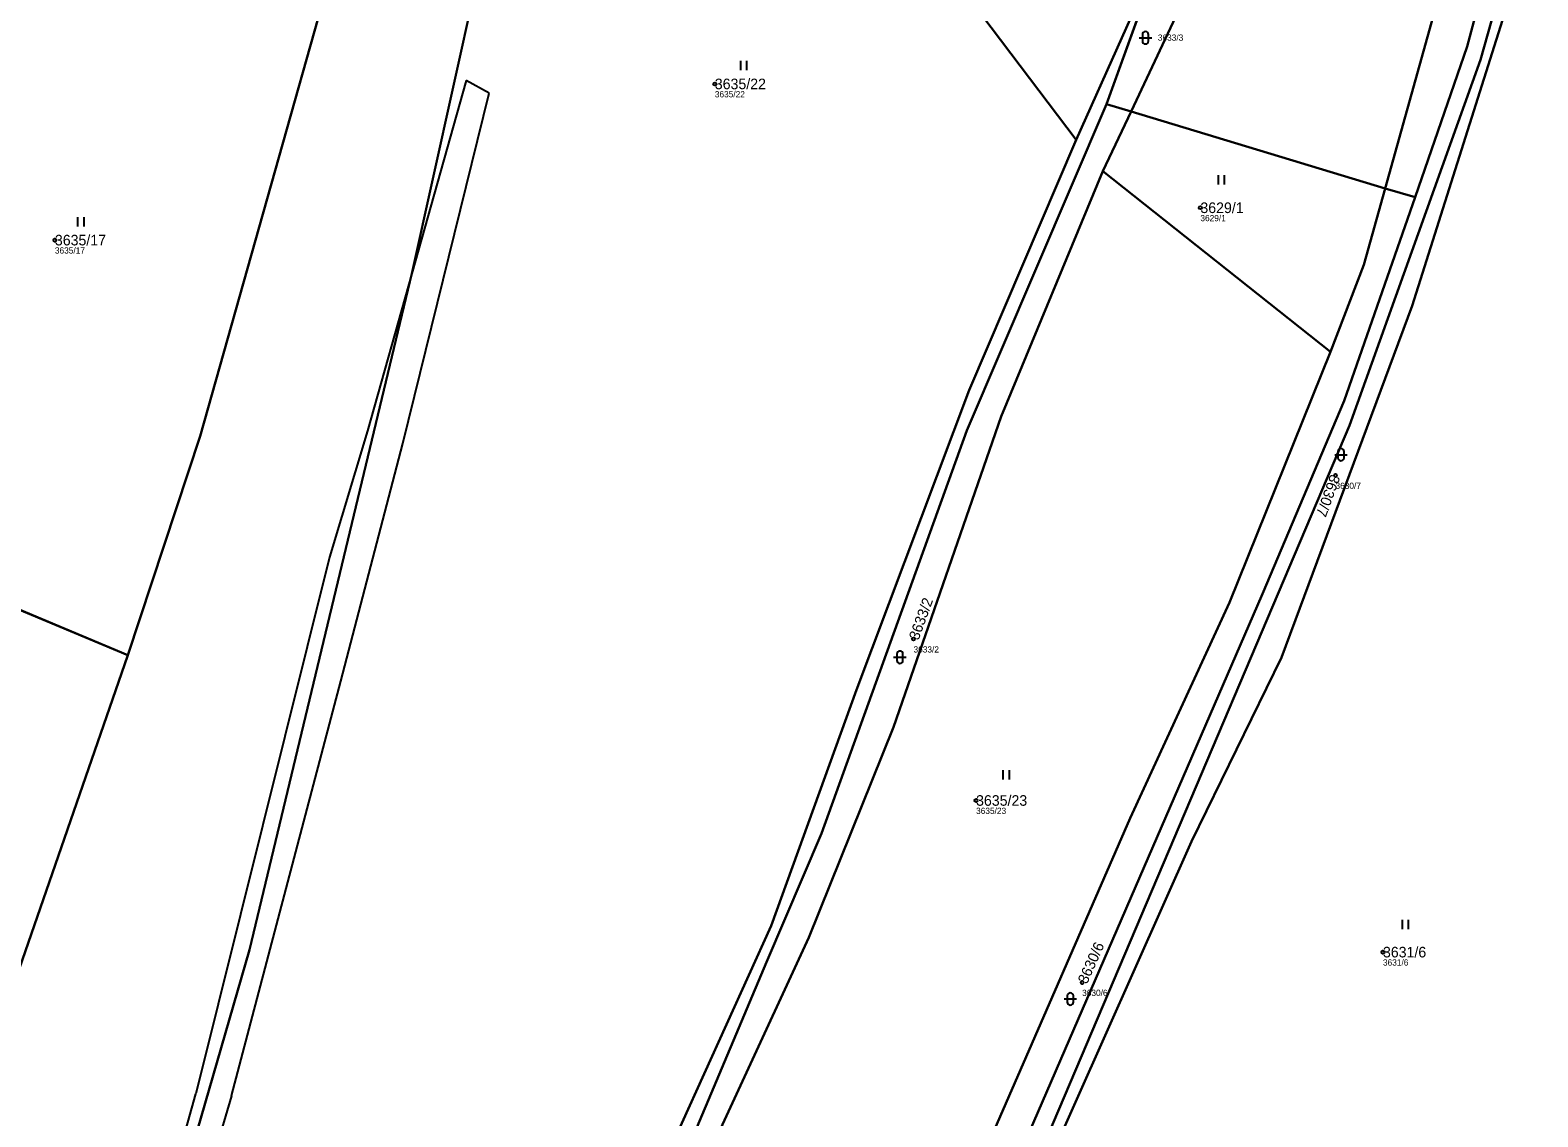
# Model space of a CAD drawing. Extents: x -761174 to -757114, y -1063806 to -1059397.
# Drawn here: x -759767.9 to -759525.6, y -1061923.7 to -1061749.1 of the extents above; entities that cross this region are included whole.
import ezdxf

# ---------------------------------------------------------------- set-up
doc = ezdxf.new("R2010")
doc.units = 0
for name, color, linetype in [('Definiční body', 7, 'Continuous'), ('Hranice parcel', 7, 'Continuous'), ('Parcelní čísla', 7, 'Continuous'), ('Polygon parcely', 7, 'Continuous'), ('Vnitřní kresba', 7, 'Continuous'), ('Značky kultur', 7, 'Continuous')]:
    doc.layers.add(name, color=color, linetype=linetype)

msp = doc.modelspace()

# ---------------------------------------------------------------- linework, layer by layer
at = {"layer": 'Definiční body'}
for centre in [(-759657.88, -1061757.71), (-759579.82, -1061777.61), (-759763.97, -1061782.81), (-759558.1, -1061820.63), (-759625.94, -1061846.92), (-759615.88, -1061872.86), (-759550.47, -1061897.23), (-759598.83, -1061902.11)]:
    msp.add_circle(centre, 0.25, dxfattribs=at)
at = {"layer": 'Hranice parcel'}
for p, q in [((-759599.79, -1061766.71), (-759585.1, -1061733.84)), ((-759594.92, -1061760.95), (-759585.1, -1061733.84)), ((-759579.6, -1061737.93), (-759590.97, -1061762.14)), ((-759590.97, -1061762.14), (-759594.92, -1061760.95)), ((-759590.97, -1061762.14), (-759595.48, -1061771.75)), ((-759550.13, -1061774.5), (-759590.97, -1061762.14)), ((-759595.48, -1061771.75), (-759558.92, -1061800.74)), ((-759545.3, -1061775.92), (-759550.13, -1061774.5)), ((-759752.25, -1061849.49), (-759819.12, -1061821.56))]:
    msp.add_line(p, q, dxfattribs=at)
for points in [[(-759455.38, -1061462.29), (-759460.4, -1061489.1), (-759474.6, -1061543.31), (-759490.86, -1061590.85), (-759506.26, -1061626.53), (-759515.86, -1061658.6), (-759524.37, -1061704.65), (-759536.94, -1061751.67), (-759545.3, -1061775.92)], [(-759550.13, -1061774.5), (-759535.88, -1061723.43), (-759520.35, -1061664.2), (-759506.7, -1061615.17), (-759481.19, -1061553.36), (-759467.98, -1061505.33), (-759462.62, -1061464.56)], [(-759631.6, -1061990.87), (-759555.83, -1061812.6), (-759534.78, -1061753.82), (-759521.03, -1061704.97), (-759513.69, -1061662.87), (-759504.15, -1061631.11), (-759501.08, -1061624.45)], [(-759631.6, -1061990.87), (-759604.24, -1061931.09), (-759581.25, -1061879.45), (-759566.77, -1061849.9), (-759545.77, -1061793.38), (-759524.98, -1061727.57), (-759511.38, -1061665.28), (-759501.08, -1061624.45)], [(-759700.1, -1061660.89), (-759707.68, -1061686.35), (-759719.09, -1061737.97), (-759740.61, -1061814.34), (-759752.25, -1061849.49)], [(-759754.06, -1061970.78), (-759732.68, -1061896.84), (-759706.59, -1061788.17), (-759693.07, -1061727.25), (-759685.7, -1061688.9), (-759684.24, -1061672.33)], [(-759684.24, -1061672.33), (-759683.26, -1061673.04), (-759645.11, -1061706.77), (-759599.79, -1061766.71)], [(-759687.6, -1061983.6), (-759685.31, -1061983.66), (-759649.55, -1061898.82), (-759640.74, -1061878.15), (-759617.38, -1061813.43), (-759594.92, -1061760.95)], [(-759599.79, -1061766.71), (-759616.97, -1061806.94), (-759635.11, -1061855.1), (-759648.82, -1061893), (-759670.39, -1061940.55), (-759687.6, -1061983.6)], [(-759689.95, -1061989.47), (-759687.02, -1061992.16), (-759665.68, -1061944.54), (-759642.77, -1061894.86), (-759629.14, -1061861.06), (-759611.84, -1061811.14), (-759595.48, -1061771.75)], [(-759558.92, -1061800.74), (-759553.55, -1061786.76), (-759550.13, -1061774.5)], [(-759545.3, -1061775.92), (-759556.69, -1061808.62), (-759569.81, -1061839.63), (-759636.3, -1061992.96), (-759657.95, -1062035.02), (-759667.29, -1062048.77), (-759718.51, -1062136.23), (-759721.74, -1062151.6), (-759723.54, -1062170.11), (-759725.88, -1062177.84), (-759737.74, -1062204.26)], [(-759558.92, -1061800.74), (-759575.13, -1061841.03), (-759591.11, -1061875.72), (-759612.9, -1061925.74), (-759639.46, -1061986.58), (-759648.39, -1062006.27), (-759683.61, -1062069.8), (-759720.86, -1062134.89), (-759726.17, -1062164.23), (-759737.22, -1062196.58)], [(-759815.01, -1061961.88), (-759791, -1061968.43), (-759783.39, -1061940.98), (-759771.66, -1061905.53), (-759752.25, -1061849.49)]]:
    msp.add_lwpolyline(points, dxfattribs=at)
at = {"layer": 'Polygon parcely'}
for points in [[(-759455.38, -1061462.29), (-759462.62, -1061464.56), (-759467.98, -1061505.33), (-759481.19, -1061553.36), (-759506.7, -1061615.17), (-759520.35, -1061664.2), (-759535.88, -1061723.43), (-759550.13, -1061774.5), (-759545.3, -1061775.92), (-759536.94, -1061751.67), (-759524.37, -1061704.65), (-759515.86, -1061658.6), (-759506.26, -1061626.53), (-759490.86, -1061590.85), (-759474.6, -1061543.31), (-759460.4, -1061489.1)], [(-759520.35, -1061664.2), (-759506.7, -1061615.17), (-759481.19, -1061553.36), (-759467.98, -1061505.33), (-759462.62, -1061464.56), (-759514.52, -1061484.54), (-759529.32, -1061487.47), (-759531.3, -1061511.7), (-759539.84, -1061548.4), (-759550.22, -1061602), (-759561.5, -1061639.26), (-759572.37, -1061680.56), (-759581.06, -1061724.63), (-759579.6, -1061737.93), (-759590.97, -1061762.14), (-759550.13, -1061774.5), (-759535.88, -1061723.43)], [(-759501.08, -1061624.45), (-759504.15, -1061631.11), (-759513.69, -1061662.87), (-759521.03, -1061704.97), (-759534.78, -1061753.82), (-759555.83, -1061812.6), (-759631.6, -1061990.87), (-759604.24, -1061931.09), (-759581.25, -1061879.45), (-759566.77, -1061849.9), (-759545.77, -1061793.38), (-759524.98, -1061727.57), (-759511.38, -1061665.28)], [(-759619.83, -1061704.19), (-759615.07, -1061643.74), (-759614.73, -1061642.16), (-759647.59, -1061640.97), (-759679.57, -1061635.24), (-759683.23, -1061659.14), (-759684.24, -1061672.33), (-759683.26, -1061673.04), (-759645.11, -1061706.77), (-759599.79, -1061766.71), (-759585.1, -1061733.84), (-759602.19, -1061719.25), (-759621.54, -1061714.83)], [(-759767.17, -1061736.98), (-759789.12, -1061765.8), (-759819.12, -1061821.56), (-759752.25, -1061849.49), (-759740.61, -1061814.34), (-759719.09, -1061737.97), (-759707.68, -1061686.35), (-759700.1, -1061660.89), (-759718.37, -1061647.71), (-759746.5, -1061745.11)], [(-759599.79, -1061766.71), (-759645.11, -1061706.77), (-759683.26, -1061673.04), (-759684.24, -1061672.33), (-759685.7, -1061688.9), (-759693.07, -1061727.25), (-759706.59, -1061788.17), (-759732.68, -1061896.84), (-759754.06, -1061970.78), (-759750.64, -1061971.41), (-759718.19, -1061977.43), (-759687.6, -1061983.6), (-759670.39, -1061940.55), (-759648.82, -1061893), (-759635.11, -1061855.1), (-759616.97, -1061806.94)], [(-759616.97, -1061806.94), (-759635.11, -1061855.1), (-759648.82, -1061893), (-759670.39, -1061940.55), (-759687.6, -1061983.6), (-759685.31, -1061983.66), (-759649.55, -1061898.82), (-759640.74, -1061878.15), (-759617.38, -1061813.43), (-759594.92, -1061760.95), (-759585.1, -1061733.84), (-759599.79, -1061766.71)], [(-759579.6, -1061737.93), (-759585.1, -1061733.84), (-759594.92, -1061760.95), (-759590.97, -1061762.14)], [(-759689.95, -1061989.47), (-759687.02, -1061992.16), (-759665.68, -1061944.54), (-759642.77, -1061894.86), (-759629.14, -1061861.06), (-759611.84, -1061811.14), (-759595.48, -1061771.75), (-759590.97, -1061762.14), (-759594.92, -1061760.95), (-759617.38, -1061813.43), (-759640.74, -1061878.15), (-759649.55, -1061898.82), (-759685.31, -1061983.66), (-759687.6, -1061983.6)], [(-759553.55, -1061786.76), (-759550.13, -1061774.5), (-759590.97, -1061762.14), (-759595.48, -1061771.75), (-759558.92, -1061800.74)], [(-759558.92, -1061800.74), (-759595.48, -1061771.75), (-759611.84, -1061811.14), (-759629.14, -1061861.06), (-759642.77, -1061894.86), (-759665.68, -1061944.54), (-759687.02, -1061992.16), (-759689.95, -1061989.47), (-759716.22, -1062052.87), (-759727.54, -1062084.5), (-759728.98, -1062091.69), (-759730.77, -1062101.04), (-759733.29, -1062120.99), (-759733.29, -1062137.53), (-759733.65, -1062156.94), (-759737.22, -1062196.58), (-759726.17, -1062164.23), (-759720.86, -1062134.89), (-759683.61, -1062069.8), (-759648.39, -1062006.27), (-759639.46, -1061986.58), (-759612.9, -1061925.74), (-759591.11, -1061875.72), (-759575.13, -1061841.03)], [(-759648.39, -1062006.27), (-759683.61, -1062069.8), (-759720.86, -1062134.89), (-759726.17, -1062164.23), (-759737.22, -1062196.58), (-759737.74, -1062204.26), (-759725.88, -1062177.84), (-759723.54, -1062170.11), (-759721.74, -1062151.6), (-759718.51, -1062136.23), (-759667.29, -1062048.77), (-759657.95, -1062035.02), (-759636.3, -1061992.96), (-759569.81, -1061839.63), (-759556.69, -1061808.62), (-759545.3, -1061775.92), (-759550.13, -1061774.5), (-759553.55, -1061786.76), (-759558.92, -1061800.74), (-759575.13, -1061841.03), (-759591.11, -1061875.72), (-759612.9, -1061925.74), (-759639.46, -1061986.58)], [(-759752.25, -1061849.49), (-759819.12, -1061821.56), (-759876.97, -1061938.51), (-759872.71, -1061940.25), (-759815.01, -1061961.88), (-759791, -1061968.43), (-759783.39, -1061940.98), (-759771.66, -1061905.53)]]:
    msp.add_lwpolyline(points, close=True, dxfattribs=at)
for points in [[(-759460.4, -1061489.1), (-759474.6, -1061543.31), (-759490.86, -1061590.85), (-759506.26, -1061626.53), (-759515.86, -1061658.6), (-759524.37, -1061704.65), (-759536.94, -1061751.67), (-759545.3, -1061775.92), (-759556.69, -1061808.62), (-759569.81, -1061839.63), (-759636.3, -1061992.96)], [(-759631.6, -1061990.87), (-759555.83, -1061812.6), (-759534.78, -1061753.82), (-759521.03, -1061704.97), (-759513.69, -1061662.87), (-759504.15, -1061631.11), (-759501.08, -1061624.45), (-759499.62, -1061618.65), (-759475.93, -1061554.19), (-759473.03, -1061544.93), (-759466.66, -1061524.59), (-759460.39, -1061499.61)], [(-759754.06, -1061970.78), (-759732.68, -1061896.84), (-759706.59, -1061788.17), (-759693.07, -1061727.25), (-759685.7, -1061688.9), (-759684.24, -1061672.33), (-759700.1, -1061660.89), (-759707.68, -1061686.35), (-759719.09, -1061737.97), (-759740.61, -1061814.34), (-759752.25, -1061849.49), (-759771.66, -1061905.53), (-759783.39, -1061940.98)], [(-759524.98, -1061727.57), (-759545.77, -1061793.38), (-759566.77, -1061849.9), (-759581.25, -1061879.45), (-759604.24, -1061931.09)]]:
    msp.add_lwpolyline(points, dxfattribs=at)
at = {"layer": 'Vnitřní kresba'}
for p, q in [((-759697.88, -1061757.16), (-759706.59, -1061788.17)), ((-759694.18, -1061759.18), (-759697.88, -1061757.16)), ((-759708.02, -1061815.48), (-759694.18, -1061759.18)), ((-759706.59, -1061788.17), (-759713.7, -1061813.46)), ((-759713.7, -1061813.46), (-759719.85, -1061833.74)), ((-759717.99, -1061853.67), (-759708.02, -1061815.48)), ((-759719.85, -1061833.74), (-759741.34, -1061920.01)), ((-759735.58, -1061920.31), (-759717.99, -1061853.67)), ((-759759.48, -1061985.54), (-759741.34, -1061920.01)), ((-759735.58, -1061920.31), (-759750.64, -1061971.41))]:
    msp.add_line(p, q, dxfattribs=at)
at = {"layer": 'Značky kultur'}
for p, q in [((-759589.65, -1061750.28), (-759587.65, -1061750.28)), ((-759589.15, -1061749.78), (-759589.15, -1061750.78)), ((-759588.15, -1061750.78), (-759588.15, -1061749.78)), ((-759653.72, -1061755.51), (-759653.72, -1061754.01)), ((-759652.72, -1061755.51), (-759652.72, -1061754.01)), ((-759576.93, -1061773.86), (-759576.93, -1061772.36)), ((-759575.93, -1061773.86), (-759575.93, -1061772.36)), ((-759760.28, -1061780.61), (-759760.28, -1061779.11)), ((-759759.28, -1061780.61), (-759759.28, -1061779.11)), ((-759557.73, -1061816.79), (-759557.73, -1061817.79)), ((-759556.73, -1061817.79), (-759556.73, -1061816.79)), ((-759558.23, -1061817.29), (-759556.23, -1061817.29)), ((-759629.13, -1061849.84), (-759627.13, -1061849.84)), ((-759628.63, -1061849.34), (-759628.63, -1061850.34)), ((-759627.63, -1061850.34), (-759627.63, -1061849.34)), ((-759611.5, -1061869.48), (-759611.5, -1061867.98)), ((-759610.5, -1061869.48), (-759610.5, -1061867.98)), ((-759547.34, -1061893.56), (-759547.34, -1061892.06)), ((-759546.34, -1061893.56), (-759546.34, -1061892.06)), ((-759601.23, -1061904.26), (-759601.23, -1061905.26)), ((-759600.23, -1061905.26), (-759600.23, -1061904.26)), ((-759601.73, -1061904.76), (-759599.73, -1061904.76))]:
    msp.add_line(p, q, dxfattribs=at)
for centre, start, end in [((-759588.65, -1061749.78), 0, 180), ((-759588.65, -1061750.78), 180, 359.9879), ((-759557.23, -1061816.79), 0, 180), ((-759557.23, -1061817.79), 180, 359.9879), ((-759628.13, -1061849.34), 0, 180), ((-759628.13, -1061850.34), 180, 359.9879), ((-759600.73, -1061904.26), 0, 180), ((-759600.73, -1061905.26), 180, 359.9879)]:
    msp.add_arc(centre, 0.5, start, end, dxfattribs=at)

# ---------------------------------------------------------------- texts
at = {"layer": 'Definiční body'}
for s, p in [('3633/3', (-759586.66, -1061750.77)), ('3635/22', (-759657.88, -1061759.87)), ('3629/1', (-759579.82, -1061779.77)), ('3635/17', (-759763.97, -1061784.97)), ('3630/7', (-759558.1, -1061822.79)), ('3633/2', (-759625.94, -1061849.08)), ('3635/23', (-759615.88, -1061875.02)), ('3631/6', (-759550.47, -1061899.39)), ('3630/6', (-759598.83, -1061904.27))]:
    msp.add_text(s, height=1, dxfattribs=at).set_placement(p)
at = {"layer": 'Parcelní čísla'}
for s, p in [('3635/22', (-759657.88, -1061758.56)), ('3629/1', (-759579.82, -1061778.46)), ('3635/17', (-759763.97, -1061783.66)), ('3635/23', (-759615.88, -1061873.71)), ('3631/6', (-759550.47, -1061898.08))]:
    msp.add_text(s, height=1.7, dxfattribs=at).set_placement(p)
for s, rotation, p in [('3630/7', 250, (-759558.9, -1061820.34)), ('3633/2', 70, (-759625.14, -1061847.21)), ('3630/6', 66, (-759598.05, -1061902.46))]:
    msp.add_text(s, height=1.7, rotation=rotation, dxfattribs=at).set_placement(p)

doc.saveas('drawing.dxf')
